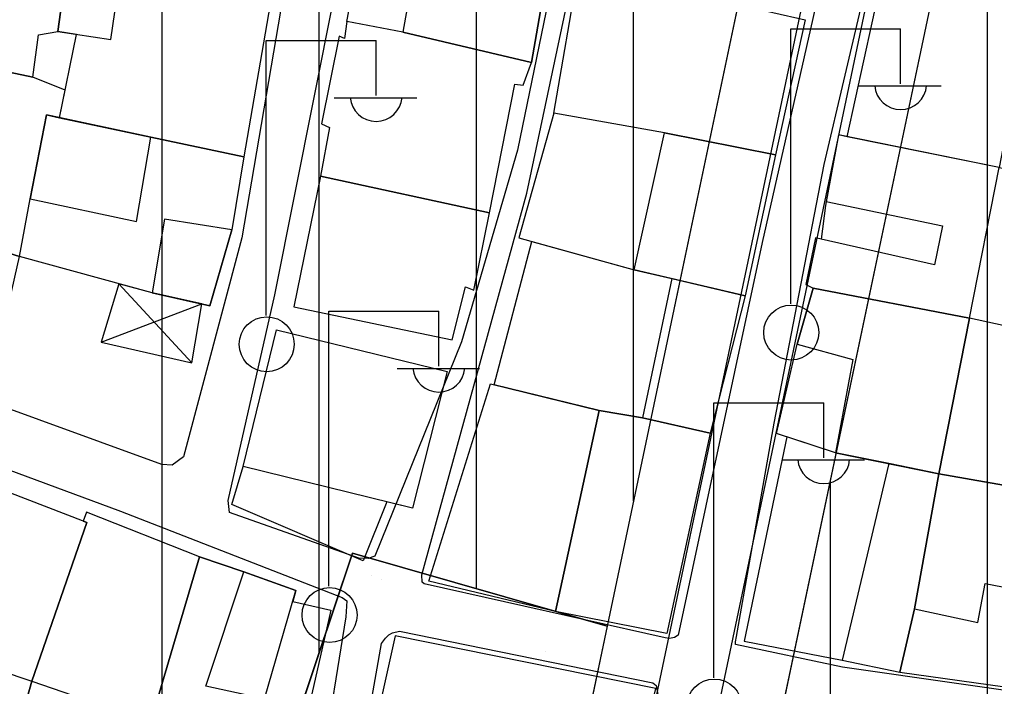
# Model space of a CAD drawing. Extents: x 417997 to 421451, y 4451742 to 4455216.
# Drawn here: x 420556.2 to 420618.3, y 4453101.3 to 4453143.8 of the extents above; entities that cross this region are included whole.
import ezdxf

# ---------------------------------------------------------------- set-up
doc = ezdxf.new("R2010")
doc.units = 0
for name, color, linetype in [('ADA', 7, 'Continuous'), ('ADAKENARI', 7, 'Continuous'), ('B_Mesken', 7, 'Continuous'), ('B_Sundurma', 7, 'Continuous'), ('B_Teras', 7, 'Continuous'), ('Default', 7, 'Continuous'), ('KALDIRIM', 7, 'Continuous'), ('PL_AYA_PARK_DINLENME', 7, 'Continuous'), ('PL_KON_MEV_350', 7, 'Continuous'), ('S_Elektrik_Diregi', 7, 'Continuous'), ('TR_DINITESIS', 7, 'Continuous'), ('TR_ORTAYOGUNKONUT', 7, 'Continuous'), ('TR_PARKALANI', 7, 'Continuous'), ('Yol_Sose', 7, 'Continuous')]:
    doc.layers.add(name, color=color, linetype=linetype)

# ---------------------------------------------------------------- blocks, each defined once
blk = doc.blocks.new('POINT_DISPLAY')
at = {"layer": 'Default'}
blk.add_line((0, 0), (0, 0), dxfattribs=at)

msp = doc.modelspace()

# ---------------------------------------------------------------- linework, layer by layer
at = {"layer": 'ADA'}
for p, q in [((420577.398, 4453109.803), (420569.039, 4453084.88)), ((420577.398, 4453109.803), (420569.039, 4453084.88)), ((420593.615, 4453105.17), (420577.398, 4453109.803)), ((420593.615, 4453105.17), (420577.398, 4453109.803))]:
    msp.add_line(p, q, dxfattribs=at)
at = {"layer": 'ADAKENARI'}
for p, q in [((420602.432, 4453147.019), (420593.615, 4453105.17)), ((420602.432, 4453147.019), (420593.615, 4453105.17)), ((420572.374, 4452946.148), (420614.174, 4453144.545)), ((420572.374, 4452946.148), (420614.174, 4453144.545)), ((420593.615, 4453105.17), (420587.523, 4453076.254)), ((420593.615, 4453105.17), (420587.523, 4453076.254))]:
    msp.add_line(p, q, dxfattribs=at)
at = {"layer": 'B_Mesken'}
for points in [[(420561.017, 4453154.808), (420548.112, 4453156.86), (420547.634, 4453151.994), (420546.748, 4453146.022), (420546.15, 4453142.407), (420557.048, 4453140.117), (420557.41, 4453142.806), (420558.643, 4453143.019), (420559.281, 4453147.637), (420560.77, 4453147.411), (420561.669, 4453152.913), (420560.813, 4453153.073)], [(420577.036, 4453143.651), (420578.926, 4453153.451), (420582.328, 4453152.656), (420587.963, 4453151.629), (420587.333, 4453148.068), (420589.93, 4453147.525), (420588.804, 4453141.049), (420580.601, 4453142.981)], [(420572.269, 4453145.392), (420570.483, 4453135.039), (420564.561, 4453136.291), (420558.738, 4453137.532), (420559.837, 4453142.836), (420558.643, 4453143.019), (420559.281, 4453147.637), (420560.77, 4453147.411), (420564.798, 4453146.747), (420568.842, 4453146.08)], [(420590.219, 4453137.829), (420591.804, 4453147.043), (420606.221, 4453143.763), (420604.343, 4453135.159), (420597.261, 4453136.559)], [(420608.894, 4453136.324), (420611.024, 4453146.022), (420621.007, 4453144.143), (420619.941, 4453138.452), (420619.375, 4453138.54), (420618.576, 4453134.371)], [(420580.601, 4453142.981), (420577.036, 4453143.651), (420576.885, 4453142.578), (420576.543, 4453142.713), (420575.431, 4453137.151), (420575.941, 4453136.904), (420575.36, 4453133.819), (420586.121, 4453131.473), (420587.733, 4453139.662), (420588.267, 4453139.602), (420588.804, 4453141.049)], [(420546.15, 4453142.407), (420543.938, 4453132.55), (420556.199, 4453128.706), (420556.881, 4453132.369), (420557.91, 4453137.708), (420558.738, 4453137.532), (420559.1, 4453139.279), (420557.048, 4453140.117)], [(420570.483, 4453135.039), (420569.71, 4453130.396), (420568.314, 4453125.562), (420564.654, 4453126.379), (420556.199, 4453128.706), (420556.881, 4453132.369), (420557.91, 4453137.708), (420558.738, 4453137.532), (420564.561, 4453136.291)], [(420587.99, 4453129.891), (420595.33, 4453127.857), (420597.261, 4453136.559), (420590.219, 4453137.829)], [(420604.343, 4453135.159), (420602.41, 4453126.201), (420595.33, 4453127.857), (420597.261, 4453136.559)], [(420607.522, 4453131.945), (420607.252, 4453129.8), (420606.881, 4453129.882), (420606.261, 4453126.917), (420606.736, 4453126.687), (420616.686, 4453124.766), (420618.576, 4453134.371), (420608.341, 4453136.436)], [(420629.403, 4453132.222), (420628.14, 4453125.689), (420627.596, 4453122.394), (420616.686, 4453124.766), (420618.576, 4453134.371), (420626.382, 4453132.805)], [(420575.36, 4453133.819), (420573.666, 4453125.494), (420583.742, 4453123.386), (420584.588, 4453126.758), (420585.135, 4453126.563), (420586.121, 4453131.473)], [(420542.985, 4453128.052), (420542.624, 4453124.141), (420554.115, 4453119.861), (420555.069, 4453123.715), (420556.199, 4453128.706), (420543.938, 4453132.55)], [(420602.41, 4453126.201), (420600.18, 4453117.45), (420595.864, 4453118.422), (420593.115, 4453118.903), (420586.429, 4453120.538), (420588.825, 4453129.66), (420595.33, 4453127.857), (420595.33, 4453127.857), (420595.33, 4453127.857), (420597.725, 4453127.297)], [(420608.16, 4453116.203), (420604.402, 4453117.426), (420605.72, 4453123.12), (420606.736, 4453126.687), (420616.686, 4453124.766), (420614.745, 4453114.866), (420611.549, 4453115.515)], [(420626, 4453112.878), (420627.596, 4453122.394), (420616.686, 4453124.766), (420614.745, 4453114.866)], [(420579.589, 4453113.082), (420578.073, 4453109.332), (420569.721, 4453112.903), (420570.435, 4453115.32), (420572.559, 4453124.036), (420583.421, 4453121.38), (420581.232, 4453112.68)], [(420586.192, 4453120.596), (420593.115, 4453118.903), (420590.327, 4453106.099), (420582.269, 4453108.03)], [(420600.18, 4453117.45), (420597.416, 4453104.698), (420590.327, 4453106.099), (420593.115, 4453118.903), (420595.864, 4453118.422)], [(420605.055, 4453117.213), (420602.349, 4453104.21), (420608.59, 4453103), (420612.248, 4453102.242), (420613.18, 4453106.273), (420614.745, 4453114.866), (420611.549, 4453115.515), (420608.16, 4453116.203)], [(420548.462, 4453104.526), (420556.983, 4453101.665), (420560.478, 4453111.754), (420551.727, 4453115.131)], [(420613.18, 4453106.273), (420612.248, 4453102.242), (420623.654, 4453100.642), (420624.97, 4453106.485), (420626, 4453112.878), (420614.745, 4453114.866), (420613.18, 4453106.273)], [(420556.983, 4453101.665), (420561.479, 4453100.11), (420561.631, 4453100.301), (420564.649, 4453099.378), (420567.656, 4453109.578), (420560.464, 4453112.417), (420560.249, 4453111.842), (420560.478, 4453111.754)], [(420573.801, 4453107.432), (420570.485, 4453108.634), (420567.656, 4453109.578), (420564.649, 4453099.378), (420564.323, 4453098.403), (420574.385, 4453095.74), (420575.57, 4453099.703), (420575.57, 4453099.703), (420571.791, 4453100.53)], [(420573.595, 4453106.725), (420576.028, 4453106.186), (420574.606, 4453099.914), (420575.57, 4453099.703), (420574.385, 4453095.74), (420564.323, 4453098.403), (420564.649, 4453099.378), (420567.656, 4453109.578), (420570.485, 4453108.634), (420573.801, 4453107.432)], [(420556.983, 4453101.665), (420554.095, 4453091.451), (420545.722, 4453094.31), (420548.462, 4453104.526)], [(420595.572, 4453096.429), (420596.707, 4453101.187), (420580.114, 4453104.542), (420578.027, 4453095.112), (420579.17, 4453094.861), (420582.982, 4453094.026), (420589.466, 4453092.606), (420594.624, 4453091.477)], [(420561.608, 4453088.739), (420554.095, 4453091.451), (420556.983, 4453101.665), (420561.479, 4453100.11), (420564.519, 4453098.989), (420564.323, 4453098.403)]]:
    msp.add_lwpolyline(points, close=True, dxfattribs=at)
at = {"layer": 'B_Sundurma'}
for p, q in [((420562.524, 4453126.965), (420567.173, 4453121.938)), ((420561.39, 4453123.24), (420567.815, 4453125.674))]:
    msp.add_line(p, q, dxfattribs=at)
msp.add_lwpolyline([(420562.524, 4453126.965), (420561.39, 4453123.24), (420567.173, 4453121.938), (420567.815, 4453125.674), (420564.654, 4453126.379)], close=True, dxfattribs=at)
at = {"layer": 'B_Teras'}
for points in [[(420580.601, 4453142.981), (420588.804, 4453141.049), (420589.93, 4453147.525), (420587.333, 4453148.068), (420587.963, 4453151.629), (420582.328, 4453152.656)], [(420560.77, 4453147.411), (420559.281, 4453147.637), (420558.643, 4453143.019), (420562.02, 4453142.501), (420562.386, 4453145.137), (420564.423, 4453144.776), (420564.798, 4453146.747)], [(420557.91, 4453137.708), (420556.881, 4453132.369), (420563.657, 4453130.93), (420564.561, 4453136.291)], [(420607.568, 4453132.199), (420614.977, 4453130.654), (420614.465, 4453128.171), (420607.252, 4453129.8), (420606.881, 4453129.882), (420606.261, 4453126.917), (420606.736, 4453126.687), (420616.686, 4453124.766), (420618.576, 4453134.371), (420608.894, 4453136.324), (420608.341, 4453136.436)], [(420616.686, 4453124.766), (420618.576, 4453134.371), (420626.382, 4453132.805), (420625.194, 4453126.18), (420628.14, 4453125.689), (420627.596, 4453122.394)], [(420565.437, 4453131.076), (420564.654, 4453126.379), (420568.314, 4453125.562), (420569.71, 4453130.396)], [(420586.429, 4453120.538), (420588.825, 4453129.66), (420595.33, 4453127.857), (420597.725, 4453127.297), (420595.864, 4453118.422), (420593.115, 4453118.903)], [(420608.16, 4453116.203), (420614.745, 4453114.866), (420616.686, 4453124.766), (420606.736, 4453126.687), (420605.72, 4453123.12), (420609.264, 4453122.146)], [(420572.559, 4453124.036), (420583.421, 4453121.38), (420581.232, 4453112.68), (420570.435, 4453115.32)], [(420611.549, 4453115.515), (420608.59, 4453103), (420612.248, 4453102.242), (420613.18, 4453106.273), (420614.745, 4453114.866)], [(420626, 4453112.878), (420614.745, 4453114.866), (420613.18, 4453106.273), (420617.228, 4453105.389), (420617.694, 4453107.884), (420624.97, 4453106.485)], [(420564.649, 4453099.378), (420564.323, 4453098.403), (420574.385, 4453095.74), (420575.57, 4453099.703), (420568.06, 4453101.345), (420570.485, 4453108.634), (420567.656, 4453109.578)]]:
    msp.add_lwpolyline(points, close=True, dxfattribs=at)
at = {"layer": 'KALDIRIM'}
for p, q in [((420581.089, 4453026.315), (420606.346, 4453146.194)), ((420581.089, 4453026.315), (420606.346, 4453146.194)), ((420585.184, 4453026.351), (420610.26, 4453145.369)), ((420585.184, 4453026.351), (420610.26, 4453145.369))]:
    msp.add_line(p, q, dxfattribs=at)
at = {"layer": 'PL_AYA_PARK_DINLENME'}
msp.add_lwpolyline([(420577.398, 4453109.803), (420593.615, 4453105.17), (420587.523, 4453076.254), (420569.039, 4453084.88)], close=True, dxfattribs=at)
msp.add_lwpolyline([(420577.398, 4453109.803), (420593.615, 4453105.17), (420587.523, 4453076.254), (420569.039, 4453084.88)], close=True, dxfattribs=at)
at = {"layer": 'PL_KON_MEV_350'}
for points in [[(420711.546, 4452915.465), (420572.374, 4452946.148), (420614.174, 4453144.545), (420614.712, 4453148.056), (420614.858, 4453151.604), (420614.61, 4453155.148), (420613.97, 4453158.642), (420612.948, 4453162.043), (420611.554, 4453165.31), (420609.807, 4453168.403), (420607.728, 4453171.283), (420605.343, 4453173.914), (420618.239, 4453231.518), (420595.111, 4453243.909), (420561.071, 4453198.235), (420522.033, 4453218.208), (420517.833, 4453231.587), (420606.535, 4453398.044), (420620.312, 4453402.668)], [(420419.189, 4453046.472), (420502.784, 4453203.345), (420516.389, 4453207.616), (420591.971, 4453168.947), (420594.449, 4453167.443), (420596.684, 4453165.597), (420598.628, 4453163.447), (420600.241, 4453161.039), (420601.489, 4453158.423), (420602.346, 4453155.653), (420602.794, 4453152.789), (420602.822, 4453149.891), (420602.432, 4453147.019), (420593.615, 4453105.17), (420577.398, 4453109.803), (420569.039, 4453084.88)]]:
    msp.add_lwpolyline(points, dxfattribs=at)
at = {"layer": 'S_Elektrik_Diregi'}
for p, q in [((420605.302, 4453125.693), (420605.302, 4453143.193)), ((420605.302, 4453143.193), (420612.302, 4453143.193)), ((420612.302, 4453139.693), (420612.302, 4453143.193)), ((420571.905, 4453124.944), (420571.905, 4453142.445)), ((420571.905, 4453142.445), (420578.905, 4453142.445)), ((420578.905, 4453138.945), (420578.905, 4453142.445)), ((420609.642, 4453139.553), (420614.892, 4453139.553)), ((420576.245, 4453138.805), (420581.495, 4453138.805)), ((420575.904, 4453107.709), (420575.904, 4453125.209)), ((420575.904, 4453125.209), (420582.904, 4453125.209)), ((420582.904, 4453121.709), (420582.904, 4453125.209)), ((420580.244, 4453121.569), (420585.494, 4453121.569)), ((420600.403, 4453101.884), (420600.403, 4453119.384)), ((420600.403, 4453119.384), (420607.403, 4453119.384)), ((420607.403, 4453115.884), (420607.403, 4453119.384)), ((420604.743, 4453115.744), (420609.993, 4453115.744))]:
    msp.add_line(p, q, dxfattribs=at)
for centre in [(420605.338, 4453123.858), (420571.941, 4453123.109), (420575.94, 4453105.873), (420600.439, 4453100.049)]:
    msp.add_circle(centre, 1.75, dxfattribs=at)
for centre in [(420612.303, 4453139.706), (420578.906, 4453138.957), (420582.905, 4453121.722), (420607.404, 4453115.897)]:
    msp.add_arc(centre, 1.658, 184.83843, 355.14641, dxfattribs=at)
at = {"layer": 'TR_ORTAYOGUNKONUT'}
for p, q in [((420617.833, 4452936.126), (420617.833, 4453229.705)), ((420617.833, 4452936.126), (420617.833, 4453229.705)), ((420565.289, 4453073.698), (420565.289, 4453182.598)), ((420565.289, 4453073.698), (420565.289, 4453182.598)), ((420575.289, 4453103.513), (420575.289, 4453177.482)), ((420575.289, 4453103.513), (420575.289, 4453177.482)), ((420585.289, 4453107.549), (420585.289, 4453172.366)), ((420585.289, 4453107.549), (420585.289, 4453172.366)), ((420595.289, 4453113.114), (420595.289, 4453166.75)), ((420595.289, 4453113.114), (420595.289, 4453166.75)), ((420607.833, 4452938.33), (420607.833, 4453114.449)), ((420607.833, 4452938.33), (420607.833, 4453114.449))]:
    msp.add_line(p, q, dxfattribs=at)
at = {"layer": 'Yol_Sose'}
for points in [[(420625.931, 4453215.011), (420627.225, 4453220.962), (420627.61, 4453221.303), (420628.166, 4453221.349), (420636.324, 4453217.984), (420644.974, 4453214.257), (420645.271, 4453213.921), (420645.332, 4453213.471), (420641.371, 4453190.904), (420637.815, 4453171.148), (420634.989, 4453156.27), (420630.669, 4453134.697), (420626.831, 4453113.736), (420624.438, 4453100.695), (420624.118, 4453100.411), (420623.852, 4453100.367), (420608.608, 4453102.555), (420601.794, 4453104.008), (420601.797, 4453104.17), (420601.851, 4453104.504), (420604.243, 4453118.08), (420607.435, 4453134.556), (420611.438, 4453151.636)], [(420603.481, 4453129.583), (420598.135, 4453104.597), (420597.903, 4453104.436), (420597.59, 4453104.388), (420597.309, 4453104.413), (420581.971, 4453107.87), (420581.829, 4453107.973), (420581.81, 4453108.439), (420588.508, 4453132.726), (420591.463, 4453146.763), (420594.364, 4453161.059), (420601.379, 4453190.875), (420603.155, 4453200.431), (420603.235, 4453200.642), (420603.525, 4453200.866), (420604.162, 4453200.807), (420607.761, 4453199.923)], [(420590.325, 4453147.242), (420587.898, 4453135.475), (420584.332, 4453123.26), (420578.828, 4453109.615), (420578.389, 4453109.48), (420577.803, 4453109.483), (420569.575, 4453112.392), (420569.479, 4453113.166), (420572.457, 4453126.26), (420576.237, 4453145.223), (420579.794, 4453166.201), (420584.697, 4453192.684), (420584.896, 4453192.968), (420585.35, 4453193.236), (420590.013, 4453195.172), (420599.192, 4453198.486), (420599.772, 4453198.49), (420600.113, 4453198.341), (420600.338, 4453197.923), (420598.454, 4453188.832)], [(420569.126, 4453186.664), (420577.429, 4453189.438), (420577.983, 4453189.431), (420578.515, 4453189.169), (420578.802, 4453188.88), (420579.542, 4453187.922), (420579.685, 4453187.372), (420578.279, 4453175.484), (420574.541, 4453154.423), (420570.352, 4453129.879), (420566.648, 4453115.942), (420565.92, 4453115.406), (420565.26, 4453115.453), (420542.036, 4453123.911), (420541.788, 4453124.399), (420541.811, 4453125.013), (420544.029, 4453136.351), (420547.59, 4453156.828), (420551.145, 4453179.368), (420551.472, 4453179.74), (420551.774, 4453179.938), (420564.799, 4453184.93)], [(420612.575, 4453170.648), (420608.579, 4453152.124), (420603.481, 4453129.583)], [(420526.609, 4453123.665), (420526.948, 4453124.109), (420527.227, 4453124.295), (420544.156, 4453119.308), (420562.636, 4453112.475), (420576.741, 4453106.987), (420577.031, 4453106.767), (420576.984, 4453105.756), (420575.469, 4453096.421), (420573.292, 4453085.512), (420572.786, 4453085.172), (420572.267, 4453085.197), (420564.179, 4453087.55), (420538.176, 4453096.126), (420514.243, 4453104.911), (420514.232, 4453105.627), (420522.873, 4453118.081)], [(420560.093, 4453045), (420568.331, 4453051.297), (420570.656, 4453054.423), (420572.218, 4453061.316), (420575.348, 4453081.856), (420579.243, 4453104.065), (420579.505, 4453104.407), (420579.719, 4453104.616), (420579.942, 4453104.743), (420580.385, 4453104.844), (420596.519, 4453101.562), (420596.73, 4453101.381), (420596.845, 4453100.815), (420595.172, 4453091.157)]]:
    msp.add_lwpolyline(points, dxfattribs=at)

# ---------------------------------------------------------------- block references
at = {"layer": 'TR_DINITESIS', "xscale": 0.1, "yscale": 0.10000000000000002}
msp.add_blockref('POINT_DISPLAY', (420589.039, 4453106.254), dxfattribs=at)
msp.add_blockref('POINT_DISPLAY', (420589.039, 4453106.254), dxfattribs=at)
at = {"layer": 'TR_PARKALANI', "xscale": 0.1, "yscale": 0.10000000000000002}
for p in [(420578.602, 4453108.403), (420578.602, 4453108.403), (420579.239, 4453108.128), (420579.239, 4453108.128), (420589.679, 4453103.573), (420589.679, 4453103.573)]:
    msp.add_blockref('POINT_DISPLAY', p, dxfattribs=at)

doc.saveas('drawing.dxf')
